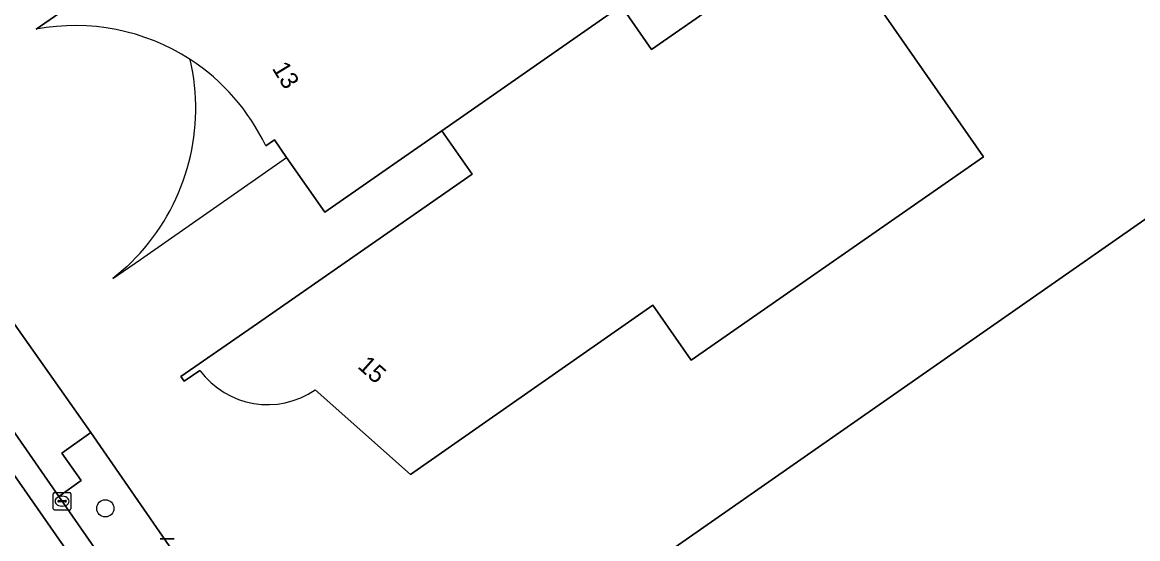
# Model space of a CAD drawing. Extents: x 156702 to 158052, y 387630 to 388992.
# Drawn here: x 157261.2 to 157324.6, y 388160.5 to 388189.9 of the extents above; entities that cross this region are included whole.
import ezdxf

# ---------------------------------------------------------------- set-up
doc = ezdxf.new("R2010")
doc.units = 0
for name, color, linetype in [('IMGEO_Berm_groen', 7, 'Continuous'), ('IMGEO_Boom', 7, 'Continuous'), ('IMGEO_Erf', 7, 'Continuous'), ('IMGEO_Kolk', 7, 'Continuous'), ('IMGEO_Pand', 7, 'Continuous'), ('IMGEO_Pand_nummerreeks', 7, 'Continuous'), ('IMGEO_Pand_overbouw', 7, 'Continuous'), ('IMGEO_Rijbaan_lokaal_gesloten', 7, 'Continuous'), ('IMGEO_Rijbaan_lokaal_open', 7, 'Continuous'), ('IMGEO_Verkeersbordpaal', 7, 'Continuous')]:
    doc.layers.add(name, color=color, linetype=linetype)

msp = doc.modelspace()

# ---------------------------------------------------------------- linework, layer by layer
at = {"layer": 'IMGEO_Berm_groen'}
msp.add_lwpolyline([(157265.086, 388166.567), (157263.445, 388165.387), (157264.54, 388163.836), (157263.265, 388162.929), (157267.467, 388156.891), (157269.88, 388159.622)], close=True, dxfattribs=at)
at = {"layer": 'IMGEO_Boom'}
msp.add_circle((157265.912, 388162.252), 0.489, dxfattribs=at)
at = {"layer": 'IMGEO_Erf'}
for points in [[(157171.132, 388300.752), (157172.367, 388299.009), (157193.882, 388268.245), (157194.975, 388266.682), (157200.032, 388259.496), (157200.786, 388258.42), (157207.925, 388248.229), (157212.342, 388241.924), (157218.512, 388233.115), (157232.439, 388213.235), (157238.976, 388203.904), (157243.285, 388197.598), (157250.344, 388187.533), (157253.951, 388182.374), (157260.401, 388173.229), (157265.086, 388166.567), (157269.88, 388159.622), (157271.116, 388157.832), (157273.661, 388154.215), (157277.716, 388148.352), (157281.526, 388142.848), (157289.3, 388131.616), (157294.457, 388124.387)], [(157261.992, 388189.493), (157266.09, 388192.357), (157305.779, 388220.064), (157307.103, 388218.166), (157309.496, 388219.835), (157317.678, 388208.106), (157315.286, 388206.437), (157316.061, 388205.325), (157295.222, 388190.815), (157296.945, 388188.34), (157306.793, 388195.191), (157315.806, 388182.235)], [(157271.289, 388170.091), (157270.399, 388169.476), (157270.213, 388169.744), (157274.318, 388172.6), (157286.756, 388181.252), (157285.036, 388183.723), (157282.491, 388181.951), (157278.39, 388179.09), (157276.216, 388182.206), (157275.518, 388183.206), (157275.025, 388182.861)], [(157315.806, 388182.235), (157299.201, 388170.684), (157297.021, 388173.804), (157287.352, 388167.038), (157283.255, 388164.171), (157277.844, 388168.992)]]:
    msp.add_lwpolyline(points, dxfattribs=at)
msp.add_lwpolyline([(157331.497, 388183.229), (157345.242, 388163.541), (157312.046, 388140.356), (157307.946, 388137.492), (157305.372, 388141.18), (157300.456, 388137.746), (157291.855, 388150.055), (157296.768, 388153.488), (157294.188, 388157.181), (157298.288, 388160.044)], close=True, dxfattribs=at)
for centre, radius, start, end in [((157264.215, 388177.734), 11.967, 57.02063, 100.70526), ((157264.213, 388177.74), 11.964, 25.34614, 56.99928), ((157275.137, 388172.942), 4.789, 216.53451, 304.43031)]:
    msp.add_arc(centre, radius, start, end, dxfattribs=at)
at = {"layer": 'IMGEO_Kolk'}
for p, q in [((157263.032, 388163.158), (157263.884, 388163.158)), ((157262.957, 388162.232), (157262.957, 388163.084)), ((157263.216, 388162.652), (157263.216, 388162.664)), ((157263.654, 388162.615), (157263.256, 388162.615)), ((157263.259, 388162.701), (157263.657, 388162.701)), ((157263.445, 388162.938), (157263.47, 388162.938)), ((157263.7, 388162.664), (157263.7, 388162.652)), ((157263.958, 388163.084), (157263.958, 388162.232)), ((157263.884, 388162.158), (157263.032, 388162.158)), ((157263.468, 388162.378), (157263.443, 388162.378))]:
    msp.add_line(p, q, dxfattribs=at)
for points in [[(157263.032, 388163.158), (157263.884, 388163.158)], [(157262.957, 388162.232), (157262.957, 388163.084)], [(157263.958, 388163.084), (157263.958, 388162.232)], [(157263.884, 388162.158), (157263.032, 388162.158)]]:
    msp.add_lwpolyline(points, dxfattribs=at)
for centre, radius, start, end in [((157263.034, 388163.082), 0.0765, 91.55205, 178.44795), ((157263.034, 388163.082), 0.0765, 91.55205, 178.44795), ((157263.882, 388163.082), 0.0765, 1.55205, 88.44795), ((157263.882, 388163.082), 0.0765, 1.55205, 88.44795), ((157263.256, 388162.661), 0.0403, 85.87752, 175.75265), ((157263.253, 388162.651), 0.0366, 178.93798, 274.71019), ((157263.657, 388162.658), 0.043, 264.86636, 352.45326), ((157263.661, 388162.663), 0.0386, 1.73085, 96.63898), ((157263.034, 388162.234), 0.0765, 181.55205, 268.44795), ((157263.034, 388162.234), 0.0765, 181.55205, 268.44795), ((157263.882, 388162.234), 0.0765, 271.55205, 358.44795), ((157263.882, 388162.234), 0.0765, 271.55205, 358.44795)]:
    msp.add_arc(centre, radius, start, end, dxfattribs=at)
for centre, major_axis, ratio, start_param, end_param in [((157263.444, 388162.658), (-0.387, 0.002), 0.722429, 4.712389, 7.853982), ((157263.469, 388162.658), (-0.39, 0.002), 0.717154, 1.570796, 4.712389)]:
    msp.add_ellipse(centre, major_axis=major_axis, ratio=ratio, start_param=start_param, end_param=end_param, dxfattribs=at)
at = {"layer": 'IMGEO_Pand'}
for points in [[(157316.061, 388205.325), (157315.286, 388206.437), (157317.678, 388208.106), (157309.496, 388219.835), (157307.103, 388218.166), (157305.779, 388220.064), (157266.09, 388192.357), (157261.992, 388189.493)], [(157275.025, 388182.861), (157275.518, 388183.206), (157276.216, 388182.206), (157278.39, 388179.09), (157282.491, 388181.951), (157285.036, 388183.723), (157295.222, 388190.815), (157316.061, 388205.325)], [(157315.806, 388182.235), (157306.793, 388195.191), (157296.945, 388188.34), (157295.222, 388190.815), (157285.036, 388183.723), (157286.756, 388181.252), (157274.318, 388172.6), (157270.213, 388169.744), (157270.399, 388169.476), (157271.289, 388170.091)], [(157277.844, 388168.992), (157283.255, 388164.171), (157287.352, 388167.038), (157297.021, 388173.804), (157299.201, 388170.684), (157315.806, 388182.235)]]:
    msp.add_lwpolyline(points, dxfattribs=at)
msp.add_lwpolyline([(157307.946, 388137.492), (157312.046, 388140.356), (157345.242, 388163.541), (157331.497, 388183.229), (157298.288, 388160.044), (157294.188, 388157.181), (157296.768, 388153.488), (157291.855, 388150.055), (157300.456, 388137.746), (157305.372, 388141.18)], close=True, dxfattribs=at)
for centre, radius, start, end in [((157264.215, 388177.734), 11.967, 57.02063, 100.70526), ((157264.213, 388177.74), 11.964, 25.34614, 56.99928), ((157275.137, 388172.942), 4.789, 216.53451, 304.43031)]:
    msp.add_arc(centre, radius, start, end, dxfattribs=at)
at = {"layer": 'IMGEO_Pand_overbouw'}
msp.add_lwpolyline([(157267.89, 388176.764), (157267.153, 388176.012), (157266.338, 388175.314), (157267.905, 388176.407), (157276.216, 388182.206), (157275.518, 388183.206), (157275.025, 388182.861)], dxfattribs=at)
for centre, radius, start, end in [((157258.767, 388184.987), 12.282, 317.96841, 13.11083), ((157264.213, 388177.74), 11.964, 25.34614, 56.99928)]:
    msp.add_arc(centre, radius, start, end, dxfattribs=at)
at = {"layer": 'IMGEO_Rijbaan_lokaal_gesloten'}
for points in [[(157290.068, 388122.059), (157284.128, 388130.537), (157250.785, 388178.4), (157218.017, 388225.194), (157168.536, 388296.106), (157166.328, 388299.54), (157165.346, 388302.72), (157165.232, 388304.849), (157165.572, 388307.171), (157166.44, 388309.461), (157166.862, 388310.136), (157167.285, 388310.812), (157167.449, 388311.074), (157168.134, 388311.902), (157169.086, 388312.83), (157170.115, 388313.613), (157170.159, 388313.64), (157171.244, 388314.319), (157146.447, 388301.446), (157146.433, 388301.427)], [(157170.823, 388312.404), (157166.862, 388310.136), (157166.44, 388309.461), (157165.572, 388307.171), (157165.232, 388304.849), (157165.346, 388302.72), (157166.328, 388299.54), (157168.536, 388296.106), (157218.017, 388225.194), (157250.785, 388178.4), (157284.128, 388130.537), (157290.068, 388122.059)], [(157293.74, 388119.458), (157291.999, 388121.743), (157285.376, 388131.195), (157279.247, 388139.992), (157275.903, 388144.791), (157269.683, 388153.769), (157268.767, 388155.125), (157267.467, 388156.891), (157263.265, 388162.929), (157256.455, 388172.746), (157252.169, 388178.864), (157246.429, 388187.061), (157241.532, 388194.055), (157234.617, 388203.884), (157230.6, 388209.644), (157214.539, 388232.609), (157210.521, 388238.352), (157203.933, 388247.771), (157199.027, 388254.836), (157191.042, 388266.266), (157169.573, 388297.067), (157168.386, 388298.814)]]:
    msp.add_lwpolyline(points, dxfattribs=at)
at = {"layer": 'IMGEO_Rijbaan_lokaal_open'}
msp.add_lwpolyline([(157263.265, 388162.929), (157264.54, 388163.836), (157263.445, 388165.387), (157265.086, 388166.567), (157260.401, 388173.229), (157258.77, 388172.059), (157257.73, 388173.658), (157256.455, 388172.746)], close=True, dxfattribs=at)
at = {"layer": 'IMGEO_Verkeersbordpaal'}
for p, q in [((157269.03, 388160.527), (157269.82, 388160.527)), ((157269.82, 388160.527), (157269.03, 388160.527))]:
    msp.add_line(p, q, dxfattribs=at)

# ---------------------------------------------------------------- texts
at = {"layer": 'IMGEO_Pand_nummerreeks'}
for s, rotation, p in [('13', 301.17442, (157275.36, 388187.274)), ('15', 318.30013, (157280.195, 388170.272))]:
    msp.add_text(s, height=1, rotation=rotation, dxfattribs=at).set_placement(p)

doc.saveas('drawing.dxf')
